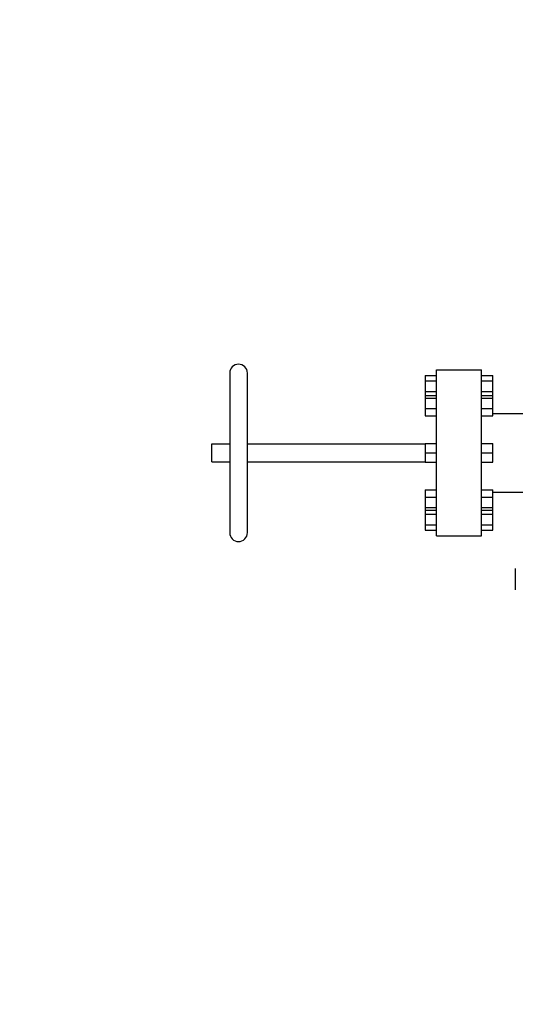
# Model space of a CAD drawing. Header units: inches. Extents: x 24 to 1128, y -94 to 748.
# Tile 401 of 573: x 409 to 433, y 556 to 605. Entities that reach past the tile are written whole.
import ezdxf

# ---------------------------------------------------------------- set-up
doc = ezdxf.new("R2010")
doc.units = ezdxf.units.IN
doc.header["$LTSCALE"] = 32
doc.header["$MEASUREMENT"] = 0
doc.layers.add('Dimension (ANSI)', color=7, linetype='Continuous', lineweight=25)
doc.layers.add('Visible (ANSI)', color=7, linetype='Continuous', lineweight=30)
doc.styles.add('Note Text (ANSI)', font='tahoma.ttf')
doc.dimstyles.new('Architectural (ANSI)', dxfattribs={"dimscale": 32, "dimtxt": 0.125, "dimasz": 0.098425, "dimexe": 0.125, "dimexo": 0.0625, "dimgap": 0.031496, "dimtad": 0, "dimtih": 1, "dimtoh": 1, "dimdec": 4, "dimrnd": 1e-08, "dimzin": 3, "dimdsep": 46, "dimlunit": 4, "dimtxsty": 'Note Text (ANSI)', "dimcen": 0.09, "dimdle": 0.393701, "dimclrd": 256, "dimclre": 256, "dimclrt": 256, "dimadec": 0, "dimazin": 3, "dimtfac": 0.96, "dimtofl": 0, "dimtmove": 0, "dimatfit": 3, "dimfxl": 1, "dimfrac": 2, "dimtolj": 1, "dimtzin": 12, "dimlwd": -1, "dimlwe": -1, "dimarcsym": 0})

# ---------------------------------------------------------------- blocks, each defined once
blk = doc.blocks.new('*D22')
at = {"layer": 'Defpoints', "color": 0, "transparency": 16777216}
for p in [(438.48, 699.411), (351.857, 463.849), (472.383, 463.849)]:
    blk.add_point(p, dxfattribs=at)
at = {"layer": 'Dimension (ANSI)', "transparency": 16777216}
for p, q in [((436.48, 699.411), (347.857, 699.411)), ((351.857, 696.261), (351.857, 597.163)), ((351.857, 466.999), (351.857, 590.097)), ((470.383, 463.849), (347.857, 463.849))]:
    blk.add_line(p, q, dxfattribs=at)
for points in [[(351.332, 696.261), (352.382, 696.261), (351.857, 699.411)], [(351.332, 466.999), (352.382, 466.999), (351.857, 463.849)]]:
    blk.add_solid(points, dxfattribs=at)
at = {"layer": 'Dimension (ANSI)', "transparency": 16777216, "insert": (338.708, 596.155), "char_height": 4, "attachment_point": 1, "style": 'Note Text (ANSI)'}
blk.add_mtext('\\A1;19\'-7 9/16"', dxfattribs=at)

msp = doc.modelspace()

# ---------------------------------------------------------------- linework, layer by layer
at = {"layer": 'Visible (ANSI)'}
for p, q in [((419.20339, 587.05152), (419.20339, 579.13152)), ((420.08339, 579.13152), (420.08339, 587.05152)), ((428.90839, 586.92952), (429.46839, 586.92952)), ((428.90839, 586.92952), (428.90839, 586.66552)), ((429.46839, 578.96652), (429.46839, 587.21652)), ((429.46839, 587.21652), (431.70839, 587.21652)), ((431.70839, 578.96652), (431.70839, 587.21652)), ((431.70839, 586.92952), (432.26839, 586.92952)), ((432.26839, 586.66552), (432.26839, 586.92952)), ((428.90839, 586.66552), (429.46839, 586.66552)), ((428.90839, 586.66552), (428.90839, 586.13752)), ((431.70839, 586.66552), (432.26839, 586.66552)), ((432.26839, 586.13752), (432.26839, 586.66552)), ((428.90839, 586.13752), (429.46839, 586.13752)), ((428.90839, 586.13752), (428.90839, 585.94205)), ((428.90839, 585.94205), (429.46839, 585.94205)), ((428.90839, 585.94205), (428.90839, 585.80539)), ((428.90839, 585.80539), (429.46839, 585.80539)), ((428.90839, 585.80539), (428.90839, 585.29538)), ((431.70839, 586.13752), (432.26839, 586.13752)), ((431.70839, 585.94205), (432.26839, 585.94205)), ((431.70839, 585.80539), (432.26839, 585.80539)), ((432.26839, 585.94205), (432.26839, 586.13752)), ((432.26839, 585.80539), (432.26839, 585.94205)), ((432.26839, 585.29538), (432.26839, 585.80539)), ((428.90839, 585.29538), (429.46839, 585.29538)), ((428.90839, 585.29538), (428.90839, 584.92203)), ((431.70839, 585.29538), (432.26839, 585.29538)), ((432.26839, 584.92203), (432.26839, 585.29538)), ((428.90839, 584.92203), (429.46839, 584.92203)), ((431.70839, 584.92203), (432.26839, 584.92203)), ((432.26839, 585.04952), (435.73339, 585.04952)), ((418.32339, 582.65152), (418.32339, 583.53152)), ((418.32339, 583.53152), (419.20339, 583.53152)), ((420.08339, 583.53152), (428.90839, 583.53152)), ((428.90839, 583.54878), (429.46839, 583.54878)), ((428.90839, 583.54878), (428.90839, 583.09152)), ((431.70839, 583.54878), (432.26839, 583.54878)), ((432.26839, 583.09152), (432.26839, 583.54878)), ((428.90839, 583.09152), (429.46839, 583.09152)), ((428.90839, 583.09152), (428.90839, 582.63425)), ((431.70839, 583.09152), (432.26839, 583.09152)), ((432.26839, 582.63425), (432.26839, 583.09152)), ((418.32339, 582.65152), (419.20339, 582.65152)), ((420.08339, 582.65152), (428.90839, 582.65152)), ((428.90839, 582.63425), (429.46839, 582.63425)), ((431.70839, 582.63425), (432.26839, 582.63425)), ((428.90839, 581.261), (429.46839, 581.261)), ((428.90839, 581.261), (428.90839, 580.88765)), ((431.70839, 581.261), (432.26839, 581.261)), ((432.26839, 580.88765), (432.26839, 581.261)), ((432.26839, 581.13352), (435.73339, 581.13352)), ((428.90839, 580.88765), (429.46839, 580.88765)), ((428.90839, 580.88765), (428.90839, 580.37764)), ((431.70839, 580.88765), (432.26839, 580.88765)), ((432.26839, 580.37764), (432.26839, 580.88765)), ((428.90839, 580.37764), (429.46839, 580.37764)), ((428.90839, 580.37764), (428.90839, 580.24098)), ((428.90839, 580.24098), (429.46839, 580.24098)), ((428.90839, 580.24098), (428.90839, 580.04552)), ((428.90839, 580.04552), (429.46839, 580.04552)), ((428.90839, 580.04552), (428.90839, 579.51752)), ((431.70839, 580.37764), (432.26839, 580.37764)), ((431.70839, 580.24098), (432.26839, 580.24098)), ((431.70839, 580.04552), (432.26839, 580.04552)), ((432.26839, 580.24098), (432.26839, 580.37764)), ((432.26839, 580.04552), (432.26839, 580.24098)), ((432.26839, 579.51752), (432.26839, 580.04552)), ((428.90839, 579.51752), (429.46839, 579.51752)), ((428.90839, 579.51752), (428.90839, 579.25352)), ((431.70839, 579.51752), (432.26839, 579.51752)), ((432.26839, 579.25352), (432.26839, 579.51752)), ((428.90839, 579.25352), (429.46839, 579.25352)), ((429.46839, 578.96652), (431.70839, 578.96652)), ((431.70839, 579.25352), (432.26839, 579.25352)), ((433.38839, 577.34652), (433.38839, 576.28652))]:
    msp.add_line(p, q, dxfattribs=at)
for centre, start, end in [((419.64339, 587.05152), 0, 180), ((419.64339, 579.13152), 180, 0)]:
    msp.add_arc(centre, 0.44, start, end, dxfattribs=at)

# ---------------------------------------------------------------- dimensions: what is measured, and where the dimension line sits
at = {"layer": 'Dimension (ANSI)'}
dim = msp.add_linear_dim(base=(351.85681, 463.84902), p1=(438.47989, 699.41052), p2=(472.38339, 463.84902), angle=270, dimstyle='Architectural (ANSI)', override={"dimgap": 0.031496, "dimdec": 4, "dimlfac": 1, "dimtol": 0, "dimlim": 0, "dimtp": 0, "dimtm": 0, "dimtdec": 2, "dimatfit": 1}, dxfattribs=at)
dim.commit()
dim.dimension.update_dxf_attribs({"geometry": '*D22', "text_midpoint": (351.85681, 593.62977), "dimtype": 160})

doc.saveas('drawing.dxf')
